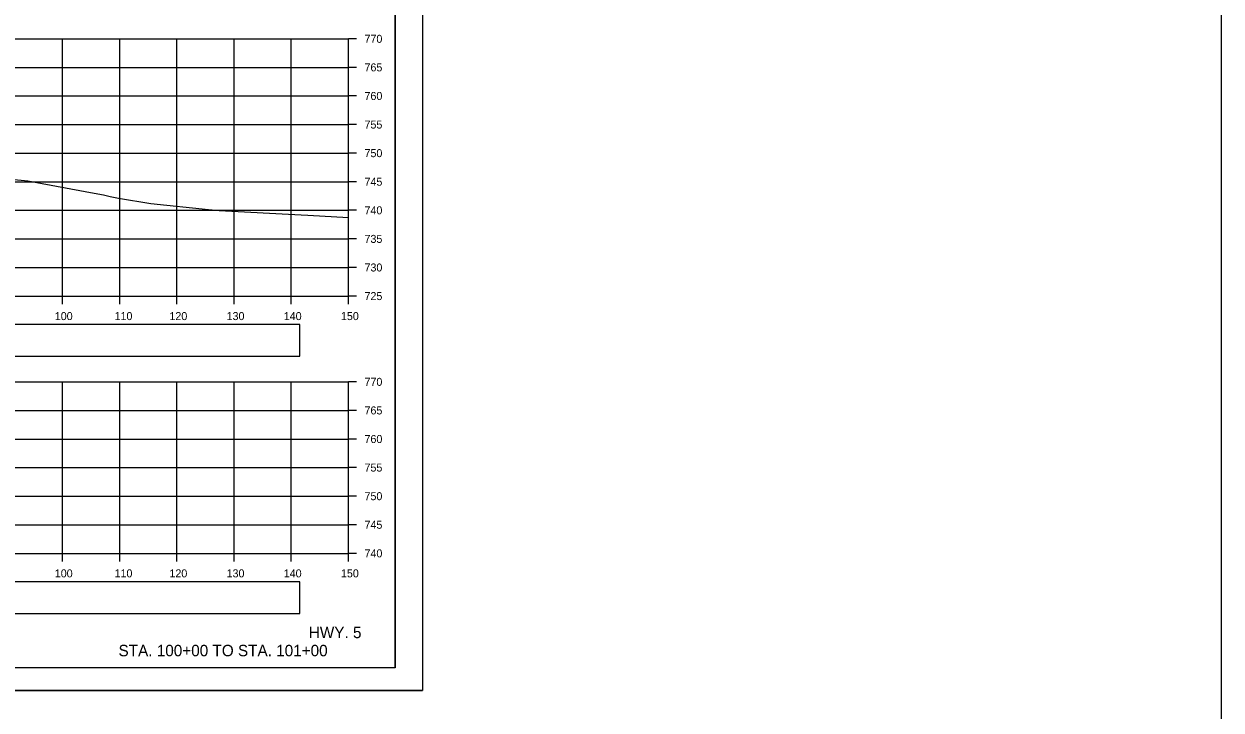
# Model space of a CAD drawing. Extents: x 1202951 to 1376887, y 378065 to 728038.
# Drawn here: x 1376677.9 to 1376887.3, y 378191.1 to 378311.1 of the extents above; entities that cross this region are included whole.
import ezdxf

# ---------------------------------------------------------------- set-up
doc = ezdxf.new("R2010")
doc.units = 0
for name, color, linetype in [('R_Alt Surface', 7, 'Continuous'), ('R_Axis', 7, 'Continuous'), ('R_Axis Annot', 7, 'Continuous'), ('R_Border', 7, 'Continuous'), ('R_Draft', 7, 'Continuous'), ('R_Exist Surface', 7, 'Continuous'), ('R_Grid', 7, 'Continuous'), ('R_No Plot', 7, 'Continuous')]:
    doc.layers.add(name, color=color, linetype=linetype)

msp = doc.modelspace()

# ---------------------------------------------------------------- linework, layer by layer
at = {"layer": 'R_Alt Surface'}
for points in [[(1376615.43, 378252.96), (1376726.14, 378252.96), (1376726.14, 378258.48), (1376615.43, 378258.48)], [(1376615.43, 378207.96), (1376726.14, 378207.96), (1376726.14, 378213.48), (1376615.43, 378213.48)]]:
    msp.add_lwpolyline(points, close=True, dxfattribs=at)
at = {"layer": 'R_Axis'}
for p, q in [((1376734.67, 378263.48), (1376734.67, 378308.48)), ((1376736.07, 378308.48), (1376734.67, 378308.48)), ((1376736.07, 378303.48), (1376734.67, 378303.48)), ((1376736.07, 378298.48), (1376734.67, 378298.48)), ((1376736.07, 378293.48), (1376734.67, 378293.48)), ((1376736.07, 378288.48), (1376734.67, 378288.48)), ((1376736.07, 378283.48), (1376734.67, 378283.48)), ((1376736.07, 378278.48), (1376734.67, 378278.48)), ((1376736.07, 378273.48), (1376734.67, 378273.48)), ((1376736.07, 378268.48), (1376734.67, 378268.48)), ((1376434.67, 378263.48), (1376734.67, 378263.48)), ((1376684.67, 378262.08), (1376684.67, 378263.48)), ((1376694.67, 378262.08), (1376694.67, 378263.48)), ((1376704.67, 378262.08), (1376704.67, 378263.48)), ((1376714.67, 378262.08), (1376714.67, 378263.48)), ((1376724.67, 378262.08), (1376724.67, 378263.48)), ((1376734.67, 378262.08), (1376734.67, 378263.48)), ((1376736.07, 378263.48), (1376734.67, 378263.48)), ((1376734.67, 378218.48), (1376734.67, 378248.48)), ((1376736.07, 378248.48), (1376734.67, 378248.48)), ((1376736.07, 378243.48), (1376734.67, 378243.48)), ((1376736.07, 378238.48), (1376734.67, 378238.48)), ((1376736.07, 378233.48), (1376734.67, 378233.48)), ((1376736.07, 378228.48), (1376734.67, 378228.48)), ((1376736.07, 378223.48), (1376734.67, 378223.48)), ((1376434.67, 378218.48), (1376734.67, 378218.48)), ((1376684.67, 378217.08), (1376684.67, 378218.48)), ((1376694.67, 378217.08), (1376694.67, 378218.48)), ((1376704.67, 378217.08), (1376704.67, 378218.48)), ((1376714.67, 378217.08), (1376714.67, 378218.48)), ((1376724.67, 378217.08), (1376724.67, 378218.48)), ((1376734.67, 378217.08), (1376734.67, 378218.48)), ((1376736.07, 378218.48), (1376734.67, 378218.48))]:
    msp.add_line(p, q, dxfattribs=at)
at = {"layer": 'R_Border'}
for q in [(1376742.85, 378403.94), (1376426.67, 378198.48)]:
    msp.add_line((1376742.85, 378198.48), q, dxfattribs=at)
at = {"layer": 'R_Exist Surface'}
msp.add_lwpolyline([(1376670.79, 378284.39), (1376678.6, 378283.61), (1376690.21, 378281.47), (1376691.79, 378281.18), (1376692.05, 378281.15), (1376693, 378280.88), (1376694.47, 378280.6), (1376700.08, 378279.65), (1376710.21, 378278.63), (1376712.06, 378278.47), (1376726.39, 378277.67), (1376727.53, 378277.62), (1376734.67, 378277.22)], dxfattribs=at)
at = {"layer": 'R_Grid'}
for p, q in [((1376434.67, 378308.48), (1376734.67, 378308.48)), ((1376684.67, 378263.48), (1376684.67, 378308.48)), ((1376694.67, 378263.48), (1376694.67, 378308.48)), ((1376704.67, 378263.48), (1376704.67, 378308.48)), ((1376714.67, 378263.48), (1376714.67, 378308.48)), ((1376724.67, 378263.48), (1376724.67, 378308.48)), ((1376734.67, 378263.48), (1376734.67, 378308.48)), ((1376434.67, 378303.48), (1376734.67, 378303.48)), ((1376434.67, 378298.48), (1376734.67, 378298.48)), ((1376434.67, 378293.48), (1376734.67, 378293.48)), ((1376434.67, 378288.48), (1376734.67, 378288.48)), ((1376434.67, 378283.48), (1376734.67, 378283.48)), ((1376434.67, 378278.48), (1376734.67, 378278.48)), ((1376434.67, 378273.48), (1376734.67, 378273.48)), ((1376434.67, 378268.48), (1376734.67, 378268.48)), ((1376434.67, 378263.48), (1376734.67, 378263.48)), ((1376434.67, 378248.48), (1376734.67, 378248.48)), ((1376684.67, 378218.48), (1376684.67, 378248.48)), ((1376694.67, 378218.48), (1376694.67, 378248.48)), ((1376704.67, 378218.48), (1376704.67, 378248.48)), ((1376714.67, 378218.48), (1376714.67, 378248.48)), ((1376724.67, 378218.48), (1376724.67, 378248.48)), ((1376734.67, 378218.48), (1376734.67, 378248.48)), ((1376434.67, 378243.48), (1376734.67, 378243.48)), ((1376434.67, 378238.48), (1376734.67, 378238.48)), ((1376434.67, 378233.48), (1376734.67, 378233.48)), ((1376434.67, 378228.48), (1376734.67, 378228.48)), ((1376434.67, 378223.48), (1376734.67, 378223.48)), ((1376434.67, 378218.48), (1376734.67, 378218.48))]:
    msp.add_line(p, q, dxfattribs=at)
at = {"layer": 'R_No Plot'}
msp.add_line((1376414.27, 378194.5), (1376747.6, 378194.5), dxfattribs=at)
for points in [[(1376303.24, 380162.87), (1376887.29, 380162.87), (1376887.29, 378065.39), (1376303.24, 378065.39)], [(1376414.26, 378407.83), (1376747.6, 378407.83), (1376747.6, 378194.5), (1376414.26, 378194.5)], [(1376660.59, 378403.94), (1376680.21, 378403.94), (1376680.21, 378394.06), (1376696.32, 378394.06), (1376719.52, 378394.06), (1376719.64, 378365.9), (1376742.85, 378365.9), (1376742.85, 378198.48), (1376426.67, 378198.48), (1376426.67, 378403.94)]]:
    msp.add_lwpolyline(points, close=True, dxfattribs=at)

# ---------------------------------------------------------------- texts
at = {"layer": 'R_Axis Annot'}
for s, p in [('770', (1376737.47, 378307.78)), ('765', (1376737.47, 378302.78)), ('760', (1376737.47, 378297.78)), ('755', (1376737.47, 378292.78)), ('750', (1376737.47, 378287.78)), ('745', (1376737.47, 378282.78)), ('740', (1376737.47, 378277.78)), ('735', (1376737.47, 378272.78)), ('730', (1376737.47, 378267.78)), ('725', (1376737.47, 378262.78)), ('100', (1376683.3, 378259.28)), ('110', (1376693.75, 378259.28)), ('120', (1376703.35, 378259.28)), ('130', (1376713.35, 378259.28)), ('140', (1376723.35, 378259.28)), ('150', (1376733.35, 378259.28)), ('770', (1376737.47, 378247.78)), ('765', (1376737.47, 378242.78)), ('760', (1376737.47, 378237.78)), ('755', (1376737.47, 378232.78)), ('750', (1376737.47, 378227.78)), ('745', (1376737.47, 378222.78)), ('740', (1376737.47, 378217.78)), ('100', (1376683.3, 378214.28)), ('110', (1376693.75, 378214.28)), ('120', (1376703.35, 378214.28)), ('130', (1376713.35, 378214.28)), ('140', (1376723.35, 378214.28)), ('150', (1376733.35, 378214.28))]:
    msp.add_text(s, height=1.4, dxfattribs=at).set_placement(p)
at = {"layer": 'R_Draft'}
for s, p in [('HWY. 5', (1376727.73, 378203.65)), ('STA. 100+00 TO STA. 101+00', (1376694.45, 378200.48))]:
    msp.add_text(s, height=2, dxfattribs=at).set_placement(p)

doc.saveas('drawing.dxf')
